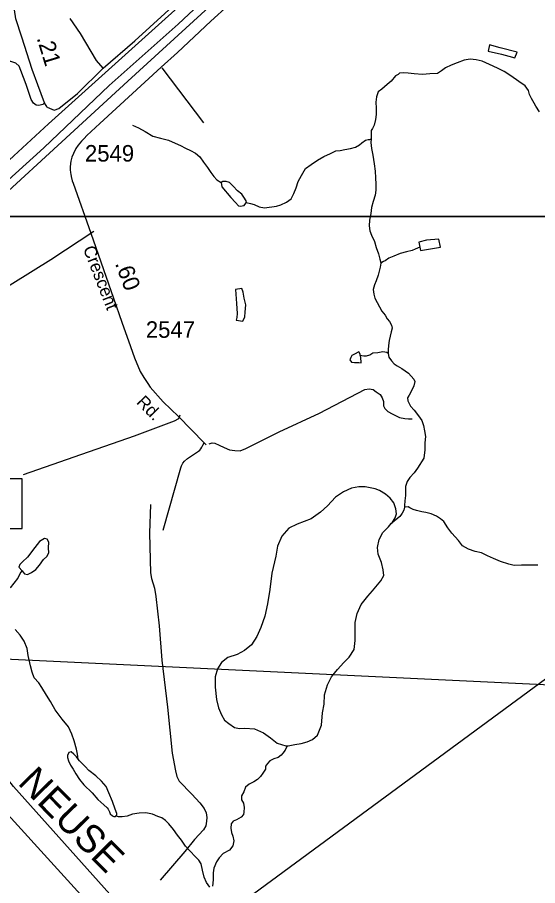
# Model space of a CAD drawing. Extents: x 2082433 to 2279600, y 546599 to 755198.
# Drawn here: x 2189460 to 2193392, y 625167 to 631734 of the extents above; entities that cross this region are included whole.
import ezdxf

# ---------------------------------------------------------------- set-up
doc = ezdxf.new("R2010")
doc.units = 0
for name, color, linetype in [('Exist Boundary Political City Limit New', 7, 'Continuous'), ('Exist Boundary Political Fire Districts', 7, 'Continuous'), ('Exist Hydrographic Creek Single Shore', 7, 'Continuous'), ('Exist Hydrographic Misc Water Feature', 7, 'Continuous'), ('Exist Hydrographic River Shore', 7, 'Continuous'), ('Exist Hydrographic River Shore Label', 7, 'Continuous'), ('Exist Road Non-System Type 51', 7, 'Continuous'), ('Exist Road Primary Interstate Divided Center Attributed', 7, 'Continuous'), ('Exist Road Primary Interstate Service Attributed', 7, 'Continuous'), ('Exist Road Primary Interstate Structure Standard Bridge Number Label', 7, 'Continuous'), ('Exist Road Secondary Mileage Hundredths English Label', 7, 'Continuous'), ('Exist Road Secondary Type 51 Attributed', 7, 'Continuous'), ('Exist Road Secondary Type 51 Label', 7, 'Continuous'), ('Exist Road Secondary Type 51 Number Label', 7, 'Continuous'), ('Exist Utilities Electrical Transmission Line', 7, 'Continuous'), ('Map Preparation Boundary City Limit Buffer Line', 7, 'Continuous'), ('Map Preparation Inset Cut Line', 7, 'Continuous')]:
    doc.layers.add(name, color=color, linetype=linetype)

msp = doc.modelspace()

# ---------------------------------------------------------------- linework, layer by layer
at = {"layer": 'Exist Boundary Political City Limit New'}
msp.add_lwpolyline([(2193086, 633428.4), (2193001.2, 633372.7), (2192903.5, 633632.1), (2192535.5, 633386.8), (2192021.5, 632995.4), (2191507.5, 632563.1), (2189694, 630929.1), (2189433.5, 630687.9), (2189319.5, 630584), (2188762.5, 630076.6), (2188681.2, 630000), (2188208.8, 629555.4)], dxfattribs=at)
at = {"layer": 'Exist Boundary Political Fire Districts'}
msp.add_line((2185822.4, 627049.9), (2202467.3, 626259.5), dxfattribs=at)
at = {"layer": 'Exist Hydrographic Creek Single Shore'}
for points in [[(2193406.5, 631020), (2193378.4, 631062), (2193366.1, 631085.8), (2193346.2, 631121.6), (2193330, 631151.6), (2193323.8, 631181.4), (2193299.2, 631215.5), (2193249.2, 631249), (2193190.5, 631292.7), (2193138.9, 631324), (2193088.8, 631349.9), (2193028.3, 631377.3), (2192973.8, 631402.9), (2192927.9, 631412.7), (2192882.1, 631418.4), (2192838.3, 631410), (2192784.3, 631389.8), (2192738.8, 631371.5), (2192696.6, 631353.2), (2192665, 631329.1), (2192636.7, 631310.7), (2192577, 631306.3), (2192521, 631301.8), (2192459.1, 631307.5), (2192413, 631311.2), (2192379.1, 631315.1), (2192349, 631312.8), (2192337.1, 631302.8)], [(2192337.1, 631302.8), (2192319.3, 631292.5), (2192285.6, 631252.2), (2192255.5, 631226.3), (2192214.1, 631192), (2192187.8, 631169.6), (2192174.1, 631133.5), (2192170.6, 631091.5), (2192173.1, 631047.7), (2192173.1, 630999.9), (2192167.7, 630961.8), (2192156, 630919.7), (2192144, 630893.6), (2192134.1, 630877.6), (2192134.1, 630855.3), (2192134.3, 630833.4), (2192134.3, 630815.5)], [(2192134.3, 630815.5), (2192132.7, 630787.4), (2192137, 630741.3), (2192147.2, 630691.5), (2192155.8, 630625.7), (2192164.3, 630571.7), (2192166.3, 630519.9), (2192169, 630471.7), (2192169.2, 630427.8), (2192163.8, 630389.7), (2192149.9, 630341.9), (2192136.2, 630295.7), (2192132.3, 630251.7), (2192120.6, 630199.5), (2192119.1, 630157.6), (2192123, 630119.7), (2192135.7, 630085.7), (2192159.5, 630037.9), (2192172.5, 629992.2), (2192188.4, 629946.3), (2192200.5, 629906.4), (2192206.9, 629878.3), (2192207.1, 629874.2)], [(2192207.1, 629874.2), (2192201.4, 629844.2), (2192187.4, 629784.3), (2192171.8, 629742), (2192160.1, 629710.1), (2192150.3, 629675.9), (2192154.6, 629640), (2192162.6, 629610), (2192179.2, 629576.3), (2192215.3, 629512.4), (2192239.7, 629482.8), (2192255.9, 629452.7), (2192272.1, 629432.8), (2192287.9, 629405.3), (2192292.4, 629383.2), (2192286.5, 629355.2), (2192269, 629291), (2192265.1, 629253), (2192261.7, 629219.1), (2192261.4, 629195.2)], [(2192261.4, 629195.2), (2192261.7, 629191.1), (2192267.6, 629163.1), (2192288.1, 629135.2), (2192307.8, 629113.6), (2192330.3, 629097.6), (2192366, 629077.6), (2192390.6, 629061.7), (2192416.7, 629042), (2192436.8, 629020.3), (2192457.1, 628998.5), (2192465.1, 628978.7), (2192457.1, 628948.3), (2192439.8, 628910.3), (2192421.8, 628876.1), (2192407.6, 628855.9), (2192410.1, 628834.1), (2192430.4, 628792.5), (2192458.5, 628762.3), (2192491.1, 628720.9), (2192516.9, 628684.9), (2192529.2, 628647), (2192537.7, 628607.2), (2192543.8, 628563.3), (2192540.1, 628517.2), (2192538.7, 628463.1), (2192531.1, 628399.3), (2192485.4, 628324.7), (2192459.9, 628288.8), (2192426.1, 628254.6), (2192406.4, 628222.3), (2192394.3, 628186.3), (2192394.5, 628154.3), (2192393.3, 628118.4), (2192389.6, 628078.4), (2192387.3, 628042.2), (2192385.5, 628028.3)], [(2192286.5, 627905.8), (2192291.7, 627910.1), (2192314.3, 627947.8), (2192326, 627979.7), (2192321.7, 628017.7), (2192305.1, 628061.6), (2192278.9, 628097.5), (2192243, 628127.3), (2192197.1, 628154.9), (2192164.9, 628168.7), (2192126.7, 628176.5), (2192088.4, 628184.3), (2192040.8, 628183.8), (2191984.6, 628173.6), (2191925.2, 628145.3), (2191865.3, 628104.9), (2191803.6, 628038.3), (2191752.1, 627991.8), (2191680.3, 627941.8), (2191574.5, 627901), (2191513, 627870.6), (2191457.8, 627809.9), (2191426.1, 627734), (2191412.5, 627659.8), (2191383, 627529.6), (2191368.4, 627405.7), (2191350.8, 627297.6), (2191329.5, 627205.6), (2191300.4, 627119.1), (2191269, 627050.9), (2191228.8, 626988.8), (2191177.5, 626944.2), (2191121.6, 626914.1), (2191049.8, 626891.7), (2191002.2, 626855.1), (2190972.5, 626807.3), (2190954.9, 626745.1), (2190955.5, 626669.2), (2190966.1, 626575), (2190980.5, 626511.2), (2191002.6, 626457.6), (2191025.4, 626417.7), (2191059.2, 626391.9), (2191101.5, 626364), (2191137.6, 626354.5), (2191179.6, 626356.7), (2191251.8, 626353.1), (2191320.1, 626321.6), (2191374, 626285.9), (2191422.4, 626244.5), (2191490.2, 626223), (2191500.3, 626225.1)], [(2192385.5, 628028.3), (2192381.8, 628006.1), (2192368.1, 627984.3), (2192358, 627968), (2192350, 627958.3), (2192291.7, 627910.1), (2192286.5, 627905.8)], [(2193393.9, 627591.3), (2193270.1, 627590.5), (2193216.2, 627588.1), (2193174.5, 627597.7), (2193112, 627617.7), (2193060.1, 627640.9), (2193013.8, 627660.9), (2192967.4, 627684.5), (2192921.5, 627694.3), (2192869.6, 627711.8), (2192823.3, 627737.5), (2192795, 627777.1), (2192744.8, 627832.9), (2192714.4, 627872.8), (2192684.3, 627920.3), (2192658, 627942.1), (2192627.9, 627962.1), (2192587.9, 627977.8), (2192546.1, 627989.5), (2192515.9, 627995.2), (2192475.7, 628003), (2192451.3, 628010.7), (2192427.3, 628024.4), (2192413.4, 628032.6), (2192385.5, 628028.3)], [(2191500.3, 626225.1), (2191506.2, 626225), (2191556.1, 626233.3), (2191604.3, 626241.4), (2191650, 626254), (2191689.8, 626272.3), (2191729.5, 626304.4), (2191759.1, 626380.6), (2191766.9, 626474.8), (2191780, 626538.9), (2191781.4, 626608.9), (2191802.9, 626684.7), (2191834.5, 626746.8), (2191880.3, 626801.2), (2191928, 626855.6), (2191967.8, 626895.8), (2192005.3, 626952.2), (2192012.7, 627022.1), (2192014.2, 627092), (2192013.7, 627156.2), (2192029.1, 627226), (2192058.9, 627292.5), (2192108.3, 627356.8), (2192144.4, 627396.8), (2192207.5, 627473.2), (2192229.3, 627511.3), (2192224.7, 627555.4), (2192212.6, 627611.1), (2192186.2, 627673.1), (2192181.9, 627724.9), (2192195.4, 627784.9), (2192223.1, 627837.1), (2192266.4, 627879.6), (2192286.5, 627905.8)], [(2189407.1, 627420.1), (2189464.3, 627490.5), (2189480.1, 627526.7), (2189496.1, 627548.6)], [(2189919.3, 626124), (2189915, 626162), (2189907, 626200.1), (2189888.8, 626261.7), (2189872.4, 626313.6), (2189845.9, 626367.5), (2189797.7, 626427.1), (2189745, 626496.7), (2189710.8, 626560.7), (2189680.5, 626606.2), (2189645.8, 626666.2), (2189621.6, 626699.9), (2189587.6, 626739.5), (2189571.6, 626781.6), (2189559.1, 626829.4), (2189542.2, 626907.3), (2189533.8, 626961.3), (2189511.7, 627017), (2189481.1, 627060.5), (2189443, 627104.4)], [(2191500.3, 626225.1), (2191484.5, 626191), (2191466.7, 626168.9), (2191454.6, 626154.5), (2191431.2, 626136.6), (2191398.8, 626126.4), (2191368.9, 626111.9), (2191349.4, 626091.7), (2191335.4, 626069.9), (2191335.6, 626048), (2191315.7, 626017.7), (2191298.3, 625991.6), (2191274.1, 625969.3), (2191246, 625951.2), (2191212.4, 625933.2), (2191184.5, 625911), (2191170.8, 625877), (2191152.9, 625846.8), (2191153.1, 625814.8), (2191169.1, 625790.9), (2191175.3, 625758.7), (2191171.8, 625722.7), (2191168.1, 625705.1), (2191150.3, 625684.6), (2191116.2, 625664.6), (2191090.4, 625654.4), (2191076.7, 625634.1), (2191072.8, 625602.3), (2191078.9, 625568.4), (2191089.2, 625540.5), (2191095.5, 625506.4), (2191087.5, 625468.6), (2191062.1, 625436.3), (2191016, 625410), (2190986, 625377.7), (2190964.5, 625347.7), (2190945, 625299.5), (2190938.9, 625263.5), (2190939.3, 625209.5), (2190935.8, 625163.4)], [(2189919.3, 626124), (2189907.7, 626140), (2189885.3, 626162), (2189865.4, 626177.6), (2189849, 626173.6), (2189837.7, 626151.3), (2189837.5, 626135.6), (2189845.9, 626111.6), (2189861.9, 626077.5), (2189882, 626047.7), (2189902.5, 626012.2), (2189928.8, 625968.5), (2189961.2, 625930.4), (2190025.4, 625869.1), (2190068, 625819.3), (2190112.1, 625777.7), (2190138.1, 625755.6), (2190146.3, 625745.9), (2190156.6, 625726), (2190162.3, 625710.1), (2190178.3, 625693.9), (2190188.4, 625690), (2190202.5, 625690.3), (2190204.4, 625694.4)], [(2190204.4, 625694.4), (2190210.5, 625700.4), (2190212.6, 625712.3), (2190200.1, 625744.2), (2190177.7, 625803.9), (2190151.3, 625868), (2190130.7, 625915.7), (2190094.7, 625957.2), (2190052.6, 625997.3), (2190000.3, 626038.8), (2189972.2, 626068.6), (2189951.7, 626088.3), (2189929.8, 626110.3), (2189919.3, 626124)], [(2190913.6, 625155.4), (2190889.4, 625191.1), (2190871.4, 625231.1), (2190859.3, 625282.8), (2190849, 625330.7), (2190830.6, 625358.6), (2190806.6, 625384.5), (2190762.3, 625430.1), (2190729.5, 625465.9), (2190699.4, 625509.8), (2190669, 625549.7), (2190641.1, 625591.2), (2190604.6, 625635.2), (2190578.4, 625660.7), (2190552.3, 625680.9), (2190520.3, 625690.5), (2190480.6, 625706.3), (2190430.1, 625718), (2190380.5, 625715.3), (2190330.3, 625707.1), (2190288.6, 625692.7), (2190252.6, 625686.8), (2190224.5, 625686.6), (2190204.4, 625694.4)]]:
    msp.add_lwpolyline(points, dxfattribs=at)
at = {"layer": 'Exist Hydrographic Misc Water Feature'}
for points in [[(2193237.7, 631471), (2193109.3, 631503.7), (2193029.4, 631527.1), (2193017.7, 631479.1), (2193119.6, 631455.9), (2193175.6, 631440.2), (2193220.1, 631428.6), (2193237.7, 631471)], [(2190330.3, 630918.9), (2190376.4, 630899.4), (2190427, 630871.9), (2190483.2, 630836.2), (2190540.9, 630820.6), (2190601.3, 630805), (2190653.2, 630783.3), (2190693.6, 630765.5), (2190729.5, 630745.8), (2190769.5, 630728.1), (2190805.8, 630706.4), (2190839.8, 630678.5), (2190866.5, 630638.8), (2190896.8, 630598.9), (2190922.9, 630561.4), (2190945, 630531.2), (2190967.2, 630505.6), (2191001.2, 630483.8)], [(2191188.2, 630333.1), (2191222.2, 630325.5), (2191250.3, 630317.6), (2191286.4, 630302), (2191326.6, 630293.9), (2191418.5, 630306.8), (2191450.3, 630317), (2191494.1, 630335.1), (2191530, 630361.3), (2191549.5, 630401.8), (2191567.5, 630443.7), (2191583.1, 630491.6), (2191606.5, 630538), (2191638.1, 630592), (2191680.3, 630620.5), (2191727.7, 630652.7), (2191775.5, 630681.2), (2191827.6, 630703.3), (2191867.5, 630723.7), (2191899.1, 630727.8), (2191935, 630734.1), (2191978.9, 630742.5), (2192015.2, 630752.8), (2192044.9, 630770.7), (2192064.8, 630785.1), (2192092.3, 630805.3), (2192110.7, 630811.4), (2192124.3, 630811.4), (2192134.3, 630815.5)], [(2191188.2, 630333.1), (2191190.5, 630341.2), (2191176.1, 630367), (2191156, 630396.7), (2191123.6, 630422.7), (2191091.4, 630456.4), (2191063.3, 630484.1), (2191039.1, 630492.2), (2191013.3, 630492.1), (2191001.2, 630483.8)], [(2191001.2, 630483.8), (2191005.7, 630451.9), (2191074, 630372.2), (2191108.2, 630334.6), (2191130.2, 630308.6), (2191144.3, 630306.8), (2191174.5, 630311.2), (2191186.4, 630329.3), (2191188.2, 630333.1)], [(2192502, 629996.3), (2192466.3, 629980.2), (2192444.6, 629969.7), (2192400.3, 629959.8), (2192354.5, 629947.2), (2192306.4, 629929), (2192268.8, 629912.7), (2192240.7, 629892.6), (2192226.6, 629886.7), (2192207.1, 629874.2)], [(2192502, 629996.3), (2192506.3, 629970.1), (2192657.8, 629995.5), (2192645.3, 630055.4), (2192551.6, 630048.9), (2192493.6, 630032.5), (2192502, 629996.3)], [(2191157, 629683.2), (2191108.8, 629675.1), (2191115.8, 629571), (2191121.8, 629493), (2191118.1, 629463.2), (2191114.4, 629443), (2191164, 629437.2), (2191178, 629469.6), (2191181.8, 629505.5), (2191185.5, 629559.3), (2191175.3, 629609.5), (2191166.7, 629655.4), (2191157, 629683.2)], [(2192051.9, 629179.4), (2192077.7, 629173.9), (2192097.6, 629173.7), (2192123.7, 629181.9), (2192145.6, 629196.1), (2192185.6, 629198.5), (2192223.5, 629206.6), (2192251.6, 629202.7), (2192261.4, 629195.2)], [(2192051.9, 629179.4), (2192049.8, 629187.4), (2192039.8, 629203.5), (2192007.8, 629187.3), (2191987.7, 629177.3), (2191979.9, 629161.1), (2191974, 629142.9), (2191986.3, 629127.3), (2192008, 629123.2), (2192040.4, 629123.5), (2192058.4, 629121.6), (2192055.6, 629163.4), (2192051.9, 629179.4)], [(2189496.1, 627548.6), (2189502.1, 627540.8), (2189514.4, 627524.7), (2189536.1, 627521), (2189566.2, 627535.2), (2189600.1, 627557.2), (2189627.8, 627591.6), (2189657.3, 627633.7), (2189681.5, 627655.7), (2189697.3, 627684.1), (2189694.6, 627721.8), (2189696.4, 627764.1), (2189686, 627788), (2189664.1, 627791.7), (2189626.3, 627769.4), (2189592.9, 627723.4), (2189535.3, 627650.9), (2189497.8, 627616.5), (2189479.5, 627594.5), (2189471.9, 627576.6), (2189496.1, 627548.6)]]:
    msp.add_lwpolyline(points, dxfattribs=at)
at = {"layer": 'Exist Hydrographic River Shore'}
for points in [[(2191004.8, 623858.9), (2190949.3, 624001.6), (2190722, 624358.2), (2190613.2, 624544), (2190288.1, 624958.5), (2189429.2, 625916.2), (2188864.4, 626645.5), (2188556.4, 627035.3), (2188529.6, 627181.2), (2188515.6, 627366.9)], [(2190792.8, 623747.9), (2190780.9, 623843.1), (2190725.4, 623954.1), (2190570.7, 624292.1), (2190477.3, 624451.5), (2190164.3, 624850.4), (2189361.8, 625733.8), (2189242.9, 625947.9), (2189080.4, 626165.9), (2188913.9, 626245.2), (2188731.6, 626534.5), (2188400.2, 626977.6), (2188375, 627114.8), (2188275.9, 627284)]]:
    msp.add_lwpolyline(points, dxfattribs=at)
at = {"layer": 'Exist Road Non-System Type 51'}
msp.add_line((2190869.4, 630936.1), (2190554.1, 631352.1), dxfattribs=at)
for points in [[(2190108.5, 631348.6), (2190058, 631408), (2189936.6, 631612.3), (2189858, 631726.2)], [(2189665.6, 631088), (2189653.3, 631074.6), (2189622.4, 631066.9), (2189601.4, 631070.2), (2189581.4, 631084.6), (2189563.7, 631112.2), (2189526.1, 631226.2), (2189486.3, 631332.4), (2189472.5, 631366.1), (2189447, 631387.1), (2189410.5, 631399.3), (2189369.6, 631400.4), (2189278.9, 631363.9), (2189161.1, 631305.8)], [(2190038.9, 630115.4), (2189713.8, 629899.4), (2189425.8, 629721.8), (2189177.6, 629567.3), (2189104.9, 629522.5), (2189070, 629487.6), (2189036.4, 629454), (2189012.6, 629427.5), (2188998, 629391.8), (2188981.2, 629320.5), (2188967.2, 629266), (2188957.4, 629242.2), (2188939.2, 629222.6), (2188919.7, 629212.8), (2188894.5, 629211.4), (2188848.3, 629224), (2188768.6, 629249.2), (2188697.3, 629264.6), (2188642.8, 629263.2), (2188585.5, 629245), (2188544.9, 629222.6), (2188450.6, 629170.2), (2188415.6, 629131), (2188387.6, 629091.9)], [(2190908.5, 628508.6), (2190932, 628516.4), (2190952.9, 628512.9), (2190984.3, 628499), (2191022.6, 628481.5), (2191064.4, 628464.1), (2191102.7, 628457.2), (2191144.5, 628455.4), (2191186.4, 628472.8), (2191439, 628600), (2191743, 628740.3), (2192087.1, 628920.6), (2192120.2, 628924.1), (2192148.1, 628918.8), (2192172.4, 628901.4), (2192202.1, 628882.3), (2192217.7, 628856.1), (2192226.5, 628828.2), (2192228.2, 628795.1), (2192236.9, 628776), (2192259.6, 628753.3), (2192292.7, 628735.9), (2192322.3, 628720.2), (2192348.4, 628708), (2192388.5, 628699.3), (2192416.4, 628697.6), (2192444.2, 628697.6)], [(2190689, 628726.3), (2190677.6, 628697.6), (2190644.5, 628680.2), (2190341.4, 628565.2), (2189886.7, 628408.4), (2189504.3, 628275.1)], [(2190466, 628050.4), (2190457.3, 627832.6), (2190465.1, 627533.8), (2190472.9, 627491.1), (2190497.3, 627417.9), (2190506, 627353.5), (2190532.2, 627132.2), (2190552.2, 626871.8), (2190594.9, 626517.2), (2190630.6, 626169.6), (2190654.1, 626034.6), (2190666.3, 625991.1), (2190682, 625958), (2190777.8, 625858.7), (2190838.8, 625794.2), (2190871, 625749.8), (2190886.7, 625718.4), (2190891.9, 625681.8), (2190890.2, 625655.7), (2190883.2, 625619.1), (2190865.8, 625587.8), (2190799.6, 625514.6), (2190724.7, 625424), (2190539.1, 625208.8)]]:
    msp.add_lwpolyline(points, dxfattribs=at)
at = {"layer": 'Exist Road Primary Interstate Divided Center Attributed'}
for points in [[(2188216.4, 629333.1), (2188828.9, 629904.6), (2190294.7, 631252.2), (2191228.7, 632107.8), (2191528.2, 632383.9), (2191851.7, 632668.6), (2192185.5, 632952.2), (2192504.1, 633190.4), (2192706.9, 633335.5), (2192796.7, 633397.4), (2192995, 633530.3), (2193164.6, 633638.4), (2193467.2, 633824.5), (2194349, 634362.2)], [(2193160.4, 633700.2), (2192885.1, 633527.6), (2192562.5, 633305.5), (2192222.2, 633051.5), (2191850.7, 632749.9), (2191474.1, 632422.7), (2191230.9, 632200.3), (2191034.1, 632019.6), (2190674.4, 631683.5), (2190153.1, 631217.6), (2189660, 630747.4), (2189229.4, 630358.7), (2188751.9, 629919.1), (2188192.6, 629404.4), (2186667.9, 628005.5), (2186429, 627776.2), (2186135.1, 627457.4), (2185898.1, 627195.2), (2185403.9, 626589.1), (2185075.8, 626162.1), (2184621.3, 625559.3), (2184396.5, 625266.8)]]:
    msp.add_lwpolyline(points, dxfattribs=at)
at = {"layer": 'Exist Road Primary Interstate Service Attributed'}
for points in [[(2191189.4, 631949.8), (2190923.1, 631704.3), (2190669.4, 631468.6), (2190546.7, 631357), (2190082.7, 630931.7), (2189985.8, 630840.1), (2189964.3, 630819), (2189944.2, 630797.1), (2189920.2, 630768), (2189902.8, 630742.5)], [(2189685.4, 631055.3), (2189737.4, 631032.5), (2189772.1, 631045.4), (2189915.5, 631157.6), (2190108.5, 631348.6), (2190347.5, 631557.5), (2190687.7, 631868.9)]]:
    msp.add_lwpolyline(points, dxfattribs=at)
at = {"layer": 'Exist Road Primary Interstate Structure Standard Bridge Number Label'}
msp.add_lwpolyline([(2189495.6, 628244), (2188629.1, 628244), (2188629.1, 627868.3), (2189495.6, 627868.3)], close=True, dxfattribs=at)
at = {"layer": 'Exist Road Secondary Type 51 Attributed'}
for points in [[(2189685.4, 631055.3), (2189665.6, 631088), (2189615.5, 631223.7), (2189571.9, 631339.7), (2189494.1, 631584.4), (2189447.6, 631723.2), (2189438.6, 631791.5), (2189431.7, 631852), (2189424.8, 631964), (2189399, 632088.8)], [(2189902.8, 630742.5), (2189883.7, 630705.6), (2189872.4, 630676.6), (2189863.3, 630647.1), (2189860.1, 630629.7), (2189859.2, 630602.2), (2189859.1, 630582.2), (2189861.1, 630559.3), (2189863.1, 630547.4), (2189866.5, 630529.2), (2189874.6, 630498.7), (2189880.5, 630479.4), (2190015.2, 630101.2), (2190187.4, 629611.4), (2190248.7, 629429.2), (2190314.2, 629243.6), (2190345.8, 629157.8), (2190389.2, 629056.6), (2190414.5, 629009.6), (2190444.7, 628963.8), (2190463.8, 628938.2), (2190562.8, 628825.9), (2190677.6, 628714.8), (2190871.4, 628516.8), (2190885.8, 628500.3)], [(2190561.4, 627856.3), (2190694.5, 628327.6), (2190700.9, 628342.9), (2190711.7, 628361), (2190724.3, 628378.3), (2190744.5, 628397), (2190828.8, 628454), (2190839.3, 628461.6), (2190847.2, 628471), (2190854.8, 628483.7), (2190861.6, 628497.3), (2190871.4, 628516.8)]]:
    msp.add_lwpolyline(points, dxfattribs=at)
at = {"layer": 'Exist Utilities Electrical Transmission Line'}
msp.add_lwpolyline([(2205939.5, 637679.5), (2205814.9, 637498.8), (2205352.3, 636743.8), (2203885.3, 634372.7), (2203865.4, 634340.7), (2203849.6, 634326.5), (2202341.6, 633244.5), (2200131.5, 631642.1), (2198802.9, 630659.3), (2196209, 628764.2), (2194963.8, 627840.1), (2194349.2, 627390), (2192966.8, 626370.9), (2191379.5, 625202.4), (2189939.5, 624140.9), (2188179.1, 622841.3), (2186203.8, 621394.3)], dxfattribs=at)
at = {"layer": 'Map Preparation Boundary City Limit Buffer Line'}
msp.add_lwpolyline([(2193086, 633428.4), (2193001.2, 633372.7), (2192903.5, 633632.1), (2192535.5, 633386.8), (2192021.5, 632995.4), (2191507.5, 632563.1), (2189694, 630929.1), (2189433.5, 630687.9), (2189319.5, 630584), (2188762.5, 630076.6), (2188681.2, 630000), (2188208.8, 629555.4)], dxfattribs=at)
at = {"layer": 'Map Preparation Inset Cut Line'}
for points in [[(2179108.5, 674476.7), (2254791.7, 674476.7), (2254791.7, 645771.4), (2239582.9, 645768.1), (2239582.9, 630228.2), (2179108.5, 630228.2)], [(2125488.3, 630228.2), (2201171.6, 630228.2), (2201171.6, 601522.9), (2185962.8, 601519.6), (2185962.8, 585979.7), (2125488.3, 585979.7)]]:
    msp.add_lwpolyline(points, close=True, dxfattribs=at)

# ---------------------------------------------------------------- texts
at = {"layer": 'Exist Hydrographic River Shore Label'}
msp.add_text('NEUSE', height=210, rotation=314.58504, dxfattribs=at).set_placement((2189456.4, 625938.8))
at = {"layer": 'Exist Road Secondary Mileage Hundredths English Label'}
for s, rotation, p in [('.21', 286.98695, (2189604.7, 631577.5)), ('.60', 290.42446, (2190196, 629872.5))]:
    msp.add_text(s, height=125, rotation=rotation, dxfattribs=at).set_placement(p)
at = {"layer": 'Exist Road Secondary Type 51 Label'}
for s, rotation, p in [('Crescent', 291.34494, (2189954.1, 629985.6)), ('Rd.', 314.52426, (2190354.2, 628817.6))]:
    msp.add_text(s, height=95, rotation=rotation, dxfattribs=at).set_placement(p)
at = {"layer": 'Exist Road Secondary Type 51 Number Label'}
for s, p in [('2549', (2189970.5, 630643.3)), ('2547', (2190430.9, 629310.2))]:
    msp.add_text(s, height=125, dxfattribs=at).set_placement(p)

doc.saveas('drawing.dxf')
